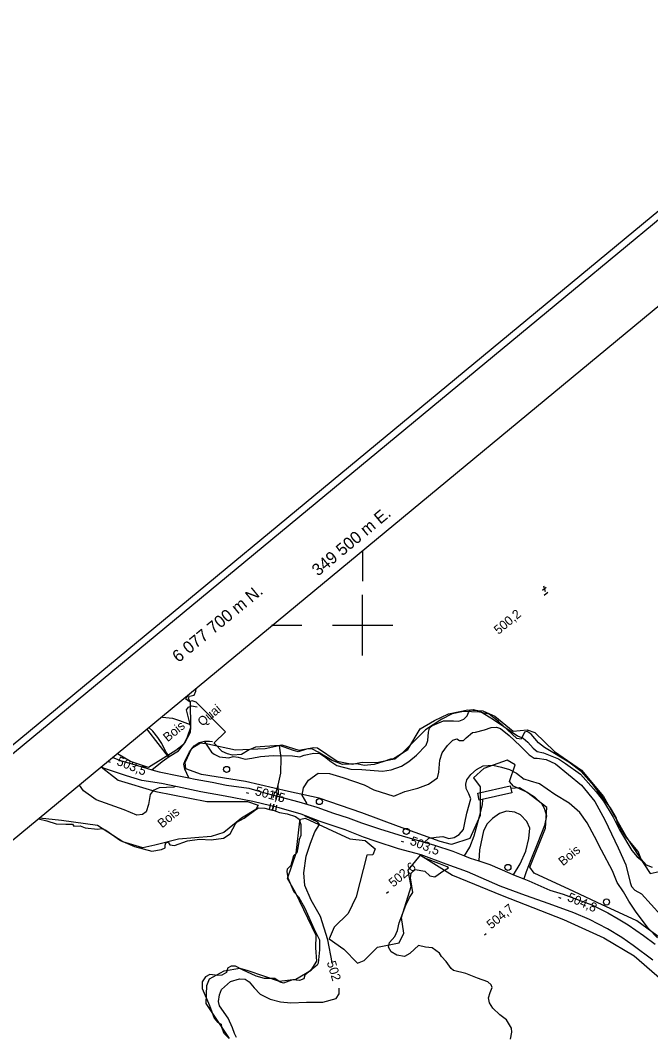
# Model space of a CAD drawing. Extents: x 347059 to 352153, y 6073752 to 6078601.
# Drawn here: x 349330 to 349643, y 6077496 to 6077999 of the extents above; entities that cross this region are included whole.
import ezdxf

# ---------------------------------------------------------------- set-up
doc = ezdxf.new("R2010")
doc.units = 0
for name, color, linetype in [('Level 1', 7, 'Continuous'), ('Level 10', 7, 'Continuous'), ('Level 19', 7, 'Continuous'), ('Level 2', 7, 'Continuous'), ('Level 21', 7, 'Continuous'), ('Level 22', 7, 'Continuous'), ('Level 26', 7, 'Continuous'), ('Level 3', 7, 'Continuous'), ('Level 31', 7, 'Continuous'), ('Level 36', 7, 'Continuous'), ('Level 4', 7, 'Continuous'), ('Level 44', 7, 'Continuous'), ('Level 60', 7, 'Continuous'), ('Level 61', 7, 'Continuous')]:
    doc.layers.add(name, color=color, linetype=linetype)

msp = doc.modelspace()

# ---------------------------------------------------------------- linework, layer by layer
at = {"layer": 'Level 1'}
for points in [[(349471.02, 6077635.57), (349475.9, 6077636.53), (349478.75, 6077636.34), (349481.04, 6077634.88), (349484.33, 6077632.38), (349487.23, 6077630.5), (349494.12, 6077628.7), (349499.62, 6077628.42), (349509.79, 6077627.72), (349514.19, 6077628.27), (349519.24, 6077630.17), (349522.86, 6077632.49), (349526.63, 6077635.61), (349531.55, 6077640.61), (349532.28, 6077642.82), (349532.62, 6077646.98), (349533.12, 6077649), (349534.58, 6077650.34), (349540.11, 6077652.64), (349544.98, 6077652.64), (349547.61, 6077652.4), (349550.21, 6077653.34), (349551.78, 6077655.04), (349552.45, 6077656.67), (349553.54, 6077657.97), (349555.03, 6077658.13), (349558.4, 6077657.17), (349564.88, 6077653.27), (349570, 6077649.86), (349576.7, 6077645.21), (349579.54, 6077644.06), (349581.85, 6077642.09), (349584.51, 6077639.05), (349586.49, 6077637.47), (349589.59, 6077636.67), (349597.13, 6077633.78), (349600.58, 6077631.41), (349608.04, 6077626.16), (349615.82, 6077617.43), (349619.36, 6077612.83), (349624.12, 6077604.96), (349627.34, 6077598.62), (349633.42, 6077588.34), (349636.07, 6077585.3), (349639.14, 6077582.74), (349639.33, 6077582.65)], [(349400.52, 6077654.58), (349400.83, 6077654.43), (349405.76, 6077653.84), (349409.33, 6077652.78), (349414.48, 6077650.82), (349414.57, 6077650.71)], [(349421.47, 6077642.47), (349425.13, 6077637.09), (349426.43, 6077636.16), (349429.02, 6077634.83), (349433.67, 6077634.26), (349435.8, 6077634.95), (349438.26, 6077634.58), (349441.85, 6077633.66), (349445.05, 6077634.03), (349449.41, 6077634.96), (349455.71, 6077635.49), (349465.25, 6077635.21), (349468.82, 6077634.73), (349471.02, 6077635.57)]]:
    msp.add_lwpolyline(points, dxfattribs=at)
at = {"layer": 'Level 10'}
msp.add_lwpolyline([(349426.39, 6077641.75), (349431.98, 6077647.06), (349417.57, 6077661.82)], dxfattribs=at)
at = {"layer": 'Level 19'}
for points in [[(349395.61, 6077628.33), (349400.62, 6077632.4), (349404.06, 6077634.99), (349408.76, 6077637.81), (349411.98, 6077641.66), (349414.72, 6077647.01), (349414.89, 6077649.44), (349412.74, 6077657.99), (349413.73, 6077659.36), (349415.15, 6077660.02), (349417.96, 6077659.57)], [(349413.81, 6077624.37), (349411.87, 6077628.59), (349411.46, 6077631.07), (349412.08, 6077632.96), (349414.14, 6077637.2), (349416.51, 6077640.18), (349418.97, 6077641.87), (349421.63, 6077642.51), (349424.14, 6077642.5), (349425.61, 6077642.29)], [(349573.43, 6077619.25), (349577.73, 6077619.51), (349582.05, 6077616.91), (349585.12, 6077614.95), (349588.58, 6077611.72), (349589.9, 6077609.34), (349591.12, 6077605.52), (349590.16, 6077600.7), (349586.83, 6077592.29), (349583.33, 6077583.81), (349581, 6077577.82), (349579.89, 6077574.36)], [(349550.42, 6077585.78), (349553.06, 6077590.04), (349555.32, 6077595.67), (349558.12, 6077605.9), (349559.39, 6077611.07), (349559.57, 6077613.71)], [(349574.83, 6077576.42), (349578.01, 6077581.75), (349580.83, 6077588.06), (349582.37, 6077594.36), (349582.9, 6077599.43), (349581.35, 6077602.82), (349578.3, 6077606.1), (349575.41, 6077607.38), (349571.26, 6077607.82), (349567.91, 6077606.75), (349564.4, 6077604.25), (349561.79, 6077601.67), (349559.95, 6077598.08), (349557.85, 6077588.73), (349557.55, 6077583.21)]]:
    msp.add_lwpolyline(points, dxfattribs=at)
at = {"layer": 'Level 2'}
for points in [[(349403.83, 6077634.82), (349393.54, 6077647.94), (349393.01, 6077648.38)], [(349546.74, 6077643.65), (349546.74, 6077643.65), (349547.98, 6077642.81), (349549.97, 6077642.85), (349551.29, 6077644.2), (349554.41, 6077646.78), (349555.98, 6077647.01), (349560.44, 6077648.15), (349563.72, 6077649.25), (349566.32, 6077649.53), (349568.31, 6077648.76), (349572.68, 6077645.28), (349578.14, 6077640.15), (349582.57, 6077635.78), (349584.99, 6077634.16), (349586.54, 6077634.1), (349591.04, 6077633.39), (349595.55, 6077631.37), (349608.44, 6077620.71), (349615.16, 6077612.6), (349620.09, 6077603.54), (349626.62, 6077589.78), (349630.37, 6077581.34), (349632.6, 6077572.6), (349633.21, 6077570.56), (349634.87, 6077568.72), (349638.24, 6077566.94), (349647.82, 6077556.35)], [(349472.33, 6077611.31), (349472.41, 6077611.89), (349470.11, 6077615.73), (349470.77, 6077619.48), (349473.15, 6077623.16), (349477.99, 6077626.62), (349483.51, 6077626.56), (349490.26, 6077624.48), (349500.83, 6077620.91), (349505.48, 6077618.44), (349515.43, 6077615.26), (349520.91, 6077617.59), (349527.41, 6077619.26), (349532.61, 6077621.21), (349537.1, 6077624.37), (349537.83, 6077627.12), (349538.19, 6077633.04), (349539.43, 6077636.82), (349542.05, 6077640.4), (349544.75, 6077642.97), (349546.74, 6077643.65)], [(349530.61, 6077592.44), (349530.65, 6077592.56), (349532.88, 6077594.43), (349536.47, 6077595.02), (349539.79, 6077595.39), (349542.75, 6077594.39), (349545.34, 6077594.75), (349547.86, 6077596.26), (349550.05, 6077598.71), (349550.59, 6077602.05), (349551.58, 6077606.83), (349553.61, 6077614), (349552.67, 6077616.39), (349551.34, 6077619.07), (349551.2, 6077621.23), (349551.72, 6077623.33), (349553.68, 6077626.05), (349556.37, 6077628.46), (349559.75, 6077630.39), (349564.47, 6077630.72), (349568.82, 6077629.68), (349572.75, 6077628.43), (349576.3, 6077626.72), (349580.14, 6077623.68)], [(349407.07, 6077620.13), (349406.43, 6077619.75), (349399.14, 6077619.46), (349396.22, 6077618.11), (349394.71, 6077616.19), (349393.91, 6077611.13), (349392.75, 6077607.49), (349390.94, 6077606.27), (349388.12, 6077605.94), (349381.78, 6077608.57), (349367.97, 6077613.42), (349361.74, 6077617.87), (349359.62, 6077620.78)], [(349646.19, 6077545.23), (349641.62, 6077549.77), (349635.57, 6077557.89), (349631.98, 6077563.36), (349629.33, 6077567.86), (349626.18, 6077572.48), (349623.77, 6077578.37), (349618.33, 6077588.5), (349614.98, 6077595.4), (349611.3, 6077602.15), (349607.71, 6077607.17), (349602.35, 6077611.77), (349595.33, 6077616.17), (349587.72, 6077621.46), (349583.14, 6077622.77), (349580.14, 6077623.68)], [(349485.14, 6077532.34), (349484.97, 6077532.94), (349482.82, 6077544.2), (349479.13, 6077555.68), (349474.56, 6077563.85), (349471.31, 6077570.99), (349470.88, 6077577.31), (349472.1, 6077585.63), (349474.22, 6077591.98), (349476.28, 6077597.67), (349478.58, 6077601.27), (349477.86, 6077602.49), (349471.51, 6077605.36), (349471.55, 6077605.63)], [(349524.85, 6077567.64), (349524.45, 6077570.65), (349523.67, 6077574.84), (349524.12, 6077577.2), (349526.09, 6077579.01), (349530.79, 6077578.1), (349533.39, 6077575.9), (349535.81, 6077575.35), (349537.47, 6077576.45), (349539.77, 6077578.23), (349542.54, 6077579.8), (349541.93, 6077580.35), (349537.71, 6077581.96), (349531.66, 6077584.3), (349528.67, 6077585.88), (349528.79, 6077586.29)], [(349573.24, 6077495.02), (349573.94, 6077498.41), (349573.85, 6077500.47), (349571.31, 6077504.53), (349568.02, 6077507.03), (349564.46, 6077510.37), (349562.8, 6077513.02), (349562.39, 6077515.48), (349563.23, 6077518.04), (349564.14, 6077520.53), (349563.76, 6077521.96), (349562, 6077523.44), (349556.88, 6077525.24), (349551.22, 6077527.52), (349545.12, 6077529.03), (349543.81, 6077529.96), (349541.44, 6077533.48), (349539.03, 6077535.9), (349538.09, 6077537.53), (349534.46, 6077540.24), (349531.19, 6077540.53), (349527.73, 6077541.4), (349525.76, 6077539.6), (349523.35, 6077537.41), (349520.74, 6077535.83), (349516.94, 6077536.57), (349514.2, 6077538.21), (349512.84, 6077540.55), (349513.29, 6077542.91), (349515.93, 6077545.73), (349517.34, 6077548.74), (349518.18, 6077552.63), (349521.49, 6077561.33), (349523.31, 6077565.14), (349524.85, 6077567.64)], [(349437.58, 6077495.88), (349436.45, 6077497.75), (349435.48, 6077500.56), (349433.38, 6077505.37), (349429.14, 6077511.49), (349428.55, 6077513.67), (349429.15, 6077516.85), (349430.15, 6077519.54), (349434.59, 6077523.61), (349438.97, 6077524.82), (349441.75, 6077524.71)], [(349441.75, 6077524.71), (349443.82, 6077523.35), (349446.31, 6077520.33), (349449.16, 6077517.2), (349454.14, 6077514.76), (349459.29, 6077513.4), (349464.39, 6077512.93), (349472.15, 6077513.32), (349480.23, 6077513.31), (349486.89, 6077515.19), (349488.4, 6077517.45), (349488.31, 6077520.24)]]:
    msp.add_lwpolyline(points, dxfattribs=at)
at = {"layer": 'Level 21'}
for points in [[(349376.23, 6077634.51), (349379.99, 6077632.97), (349391.24, 6077629.6), (349395.61, 6077628.33), (349399.16, 6077627.3), (349408.96, 6077625.29), (349413.81, 6077624.37), (349417.07, 6077623.75), (349425.48, 6077622.24), (349432.62, 6077620.79), (349443.57, 6077619.21), (349452.11, 6077616.82), (349459.69, 6077614.83), (349468.4, 6077612.5), (349477.36, 6077609.78), (349485.6, 6077606.91), (349492.82, 6077604.55), (349499.49, 6077602.11), (349508.33, 6077599.15), (349520.08, 6077595.44), (349528.84, 6077592.95), (349535.62, 6077591), (349544.67, 6077588.06), (349550.42, 6077585.78), (349553.3, 6077584.63), (349557.55, 6077583.21), (349562.98, 6077581.39), (349572.93, 6077577.19), (349574.83, 6077576.42), (349579.89, 6077574.36), (349582.35, 6077573.36), (349592.81, 6077568.82), (349599.42, 6077566.8), (349607.39, 6077563.88), (349613.51, 6077561.45), (349621.51, 6077557.5), (349626.64, 6077554.62), (349631.55, 6077551.56), (349639.18, 6077546.23), (349644.94, 6077542.06)], [(349643.77, 6077534.12), (349634.12, 6077541.31), (349628.46, 6077545.26), (349621.4, 6077549.54), (349612.48, 6077554.23), (349604.7, 6077557.47), (349592.47, 6077561.95), (349580.71, 6077566.15), (349568.19, 6077570.7), (349552.03, 6077577.8), (349541.46, 6077581.65), (349528.98, 6077586.24), (349517.71, 6077589.21), (349506.78, 6077592.84), (349500.47, 6077595.04), (349491.3, 6077598.56), (349479.02, 6077602.81), (349469.48, 6077606.41), (349458.62, 6077609.51), (349445.56, 6077612.59), (349431.9, 6077615.31), (349419.88, 6077617.51), (349408.33, 6077619.88), (349400.31, 6077621.49), (349390.63, 6077623.08), (349382.96, 6077625.36), (349372.55, 6077628.82), (349370.43, 6077629.72)]]:
    msp.add_lwpolyline(points, dxfattribs=at)
at = {"layer": 'Level 22'}
msp.add_lwpolyline([(349404.06, 6077634.99), (349402.49, 6077637.32), (349400.58, 6077641.41), (349398.52, 6077644.32), (349396.11, 6077647.47), (349394.11, 6077649.29)], dxfattribs=at)
at = {"layer": 'Level 26'}
for p, q in [((349456.34, 6077617.21), (349455.45, 6077614.46)), ((349457.73, 6077616.75), (349456.34, 6077617.21)), ((349457.73, 6077616.75), (349456.82, 6077614.03)), ((349457.61, 6077616.15), (349456.99, 6077613.33)), ((349459.03, 6077615.85), (349457.61, 6077616.15)), ((349459.03, 6077615.85), (349458.4, 6077613.03)), ((349453.88, 6077608.77), (349454.54, 6077611.58)), ((349455.31, 6077608.45), (349455.93, 6077611.27)), ((349455.5, 6077608.39), (349456.15, 6077611.19)), ((349456.93, 6077608.07), (349457.55, 6077610.87)), ((349453.88, 6077608.77), (349455.31, 6077608.45)), ((349455.5, 6077608.39), (349456.93, 6077608.07))]:
    msp.add_line(p, q, dxfattribs=at)
at = {"layer": 'Level 3'}
for p, q in [((349589.2, 6077717.3), (349591.01, 6077718.79)), ((349589.66, 6077719.43), (349590.49, 6077716.68)), ((349589.92, 6077714.78), (349591.77, 6077716.31)), ((349373.78, 6077632.55), (349374.9, 6077632.11)), ((349442.22, 6077617.08), (349443.38, 6077616.77)), ((349519.09, 6077593.08), (349520.21, 6077592.64)), ((349511.85, 6077567.29), (349512.77, 6077568.06)), ((349597.1, 6077565.34), (349598.2, 6077564.87)), ((349560.38, 6077546.57), (349561.3, 6077547.34))]:
    msp.add_line(p, q, dxfattribs=at)
at = {"layer": 'Level 31'}
msp.add_lwpolyline([(349557.03, 6077616.77), (349573.16, 6077620.42), (349573.94, 6077616.96), (349557.81, 6077613.31), (349557.03, 6077616.77)], dxfattribs=at)
at = {"layer": 'Level 36'}
for centre in [(349432.58, 6077628.54), (349478.57, 6077612.59), (349521.67, 6077597.85), (349572.03, 6077580.03), (349620.86, 6077562.88)]:
    msp.add_circle(centre, 1.5, dxfattribs=at)
at = {"layer": 'Level 4'}
for points in [[(349417.57, 6077661.82), (349415.6, 6077662.45), (349414.37, 6077662.18), (349413.68, 6077663.73), (349414.19, 6077664.76), (349416.46, 6077665.23), (349417.42, 6077667.26), (349417.55, 6077668.66)], [(349643.64, 6077580.03), (349640.72, 6077581.07), (349638.02, 6077584.12), (349636.53, 6077587.89), (349630.6, 6077595.07), (349626.48, 6077601.64), (349625.63, 6077604.74), (349622.83, 6077609.45), (349614.5, 6077620.4), (349608.36, 6077627.56), (349602.23, 6077632.07), (349590.08, 6077639.42), (349587.23, 6077641.74), (349583.56, 6077646.04), (349581.52, 6077647.29), (349580.29, 6077646.94), (349578.54, 6077643.49), (349576.43, 6077643.84), (349567.34, 6077652.34), (349562.78, 6077655.88), (349558, 6077656.96), (349549.97, 6077657.21), (349544.38, 6077656.08), (349539.22, 6077653.34), (349531.09, 6077648.17), (349524.1, 6077641.07), (349519.39, 6077636.35), (349516.02, 6077633.66), (349513.87, 6077633.6), (349509.96, 6077632.36), (349505.79, 6077630.99), (349500.79, 6077630.51), (349497.06, 6077631.25), (349490.1, 6077631.03), (349484.9, 6077632.97), (349477.95, 6077637.1), (349475.15, 6077638.62), (349472.68, 6077638.67), (349468.05, 6077637.3), (349465.83, 6077637.86), (349458.83, 6077640.42), (349451.55, 6077639.85), (349446.94, 6077639.55), (349443.85, 6077638.24), (349440.06, 6077635.97), (349435.44, 6077635.58), (349433.06, 6077636.33), (349430.44, 6077637.47), (349426.91, 6077641.04), (349426.39, 6077641.75)], [(349458.31, 6077616.03), (349458.22, 6077620.68), (349459.4, 6077626.7), (349459.64, 6077634.27), (349458.83, 6077640.42)], [(349457.03, 6077617.01), (349457.69, 6077618.86), (349458.22, 6077620.68)], [(349339.35, 6077604.04), (349343.44, 6077603.03), (349348.22, 6077601.58), (349353, 6077601.41), (349356.18, 6077601.43), (349356.96, 6077600.49), (349359.98, 6077600.6), (349362.58, 6077599.59), (349368.63, 6077598.9), (349370.69, 6077599.34), (349372.83, 6077598.41), (349379.94, 6077593.28), (349386.9, 6077590.32), (349395.62, 6077587.99), (349400.39, 6077588.81), (349402.2, 6077589.65), (349402.12, 6077591.1), (349402.41, 6077592.11), (349403.68, 6077592.5), (349404.48, 6077591.27), (349406.76, 6077590.9), (349413.19, 6077593.2), (349419.17, 6077594.04), (349425, 6077593.7), (349431.14, 6077594.53), (349434.42, 6077596.69), (349437.04, 6077601.63), (349437.68, 6077602.4), (349441.24, 6077604.41), (349447.1, 6077608.65), (349448.38, 6077609.58), (349451.58, 6077609.38), (349454.6, 6077608.58), (349456.22, 6077608.19), (349457.02, 6077607.87), (349458.81, 6077607.18), (349462.56, 6077606.6), (349466.73, 6077605.17), (349468.51, 6077603.85), (349469.4, 6077601.33), (349469.38, 6077595.84), (349468.5, 6077593.88), (349467.98, 6077589.79), (349467.42, 6077587.2), (349465.81, 6077585.76), (349464.45, 6077581.04), (349462.68, 6077579.17), (349462.5, 6077578.03), (349463, 6077574.8)], [(349463, 6077574.8), (349465.95, 6077567.93), (349468.17, 6077565.46), (349471.34, 6077559.77), (349475.9, 6077549.7), (349478.56, 6077544.18), (349478.58, 6077539.26), (349477.91, 6077532.54), (349477.5, 6077531.58), (349473.38, 6077528.34), (349471.41, 6077526.61), (349470.81, 6077524.89), (349468.75, 6077523.99), (349465.23, 6077524.38), (349460.75, 6077522.66), (349459.19, 6077523.17), (349456.43, 6077525.1), (349451.31, 6077525.05), (349447.24, 6077526.11), (349440.46, 6077529.3), (349436.95, 6077531.14), (349434.85, 6077531.19), (349433.03, 6077530.2), (349432.51, 6077528.01), (349430.3, 6077526.75), (349428.18, 6077526.57), (349424.29, 6077526.95), (349422.17, 6077525.77), (349420.52, 6077523.39), (349420.52, 6077520.12), (349424.11, 6077511.59), (349426.38, 6077505.44), (349428.13, 6077503.34), (349429.94, 6077502.36), (349430.07, 6077500.95), (349431.25, 6077497.91), (349433.76, 6077495.54)]]:
    msp.add_lwpolyline(points, dxfattribs=at)
at = {"layer": 'Level 44'}
for points in [[(349414.8, 6077666.38), (349412.24, 6077663.65), (349414.52, 6077661.92), (349414.75, 6077649.32), (349413.09, 6077644.5), (349411.17, 6077640.9), (349407.52, 6077637.91), (349393.89, 6077629.47), (349385.01, 6077632.47), (349378.55, 6077636.29), (349378.39, 6077636.3)], [(349658.77, 6077536.81), (349635.82, 6077553.55), (349616.3, 6077562.69), (349604.75, 6077568.15), (349584.94, 6077577.2), (349582.81, 6077580.11), (349590.68, 6077599.45), (349591.34, 6077609.7), (349581.32, 6077617.33), (349574.83, 6077620.2), (349572.82, 6077622.61), (349575.68, 6077630.77), (349571.61, 6077633.11), (349560.13, 6077628.91), (349555.03, 6077624.32), (349558.26, 6077619.91), (349558.25, 6077605.64), (349553.14, 6077594.38), (349543.99, 6077591.38), (349538.44, 6077592.77), (349517.74, 6077600.35), (349499.65, 6077607.07), (349478.49, 6077614.28), (349463.21, 6077617.6), (349442.04, 6077622.53), (349420.12, 6077626.07), (349412.39, 6077628.85), (349412.01, 6077632.03), (349415.42, 6077639.01), (349419.7, 6077641.69), (349423.36, 6077641.13), (349436.98, 6077638.29), (349451.65, 6077638.91), (349459.89, 6077640.68), (349468.42, 6077638.11), (349475.81, 6077639.46), (349477.59, 6077639.14), (349487.43, 6077632.65), (349494.9, 6077631.17), (349499.85, 6077632.15), (349507.11, 6077632.01), (349514.76, 6077633.58), (349522.36, 6077638.46), (349528.45, 6077648.61), (349535.66, 6077652.7), (349542.56, 6077656.07), (349552.06, 6077657.98), (349559.61, 6077657.48), (349565.5, 6077654.98), (349574.57, 6077647.41), (349581.48, 6077648.05), (349585.42, 6077646.79), (349595.15, 6077637.34), (349608.46, 6077628.15), (349619.36, 6077615.12), (349630.91, 6077594.6), (349642.56, 6077577.05), (349648.45, 6077578.35)], [(349370.48, 6077629.76), (349378.86, 6077623.13), (349397.47, 6077617.61), (349422.8, 6077612.71), (349442.96, 6077612.58), (349448.17, 6077610.89), (349447.08, 6077608.75), (349440.02, 6077604.33), (349431.16, 6077597.33), (349424.97, 6077595.31), (349408.78, 6077593.99), (349396.99, 6077591.05), (349391.1, 6077589.75), (349381.14, 6077592.76), (349368.56, 6077600.71), (349350.72, 6077603.17), (349339.87, 6077604.46)], [(349433.99, 6077495.37), (349422.49, 6077512.72), (349422.77, 6077521.61), (349424.13, 6077524.88), (349431.47, 6077528.78), (349439.17, 6077530.09), (349443.18, 6077528.92), (349458.72, 6077523.77), (349466.95, 6077524.62), (349474.43, 6077529.09), (349477.37, 6077533.54), (349476.8, 6077540.19), (349477, 6077546.29), (349466.67, 6077567.67), (349462.81, 6077574.45), (349467.05, 6077587.14), (349468.92, 6077602.85), (349469.42, 6077603.88), (349471.58, 6077604.35), (349493.64, 6077594.12), (349501.28, 6077593.34), (349506.27, 6077589.19), (349505.03, 6077586.32), (349502.12, 6077586)], [(349502.12, 6077586), (349496.77, 6077565.42), (349492.92, 6077557.18), (349485.83, 6077550.45), (349483.35, 6077544.73), (349490.63, 6077539.48), (349497.51, 6077532.53), (349500.76, 6077533.89), (349507.43, 6077540.57), (349518.07, 6077542.69), (349520.38, 6077547.52), (349519.25, 6077555.2), (349524.13, 6077570.52), (349522.62, 6077578.65), (349528.62, 6077586.13), (349544.56, 6077576.17), (349569.19, 6077566.13), (349599.48, 6077554.3), (349619.62, 6077545.11), (349634.58, 6077536.19), (349657.08, 6077516.79)]]:
    msp.add_lwpolyline(points, dxfattribs=at)
at = {"layer": 'Level 60'}
for p, q in [((349500, 6077736.79), (349500, 6077721.79)), ((349454.92, 6077700), (349469.92, 6077700))]:
    msp.add_line(p, q, dxfattribs=at)
for points in [[(350488.49, 6078600.77), (347058.77, 6075766.69)], [(350488.06, 6078596.06), (347063.49, 6075766.23)]]:
    msp.add_lwpolyline(points, dxfattribs=at)
msp.add_lwpolyline([(347109.95, 6075761.81), (348728.53, 6073803.05), (351407.22, 6076016.53), (349788.63, 6077975.29)], close=True, dxfattribs=at)
at = {"layer": 'Level 61'}
for p, q in [((349500, 6077685), (349500, 6077715)), ((349485, 6077700), (349515, 6077700))]:
    msp.add_line(p, q, dxfattribs=at)

# ---------------------------------------------------------------- texts
at = {"layer": 'Level 10'}
msp.add_text('Quai', height=4.5, rotation=39.568, dxfattribs=at).set_placement((349420.51, 6077649.6))
at = {"layer": 'Level 2'}
msp.add_text('502', height=4.5, rotation=286.8136, dxfattribs=at).set_placement((349482.2, 6077532.99))
at = {"layer": 'Level 3'}
for s, rotation, p in [('  500,2', 39.57, (349564.78, 6077692.99)), ('503,5', 338.4476, (349377.78, 6077630.9)), ('501,5', 345.0444, (349446.38, 6077615.92)), ('503,5', 338.4638, (349523.09, 6077591.45)), ('502,6', 39.62, (349515.21, 6077570)), ('504,8', 336.9849, (349601.06, 6077563.61)), ('504,7', 39.62, (349563.74, 6077549.28))]:
    msp.add_text(s, height=4.5, rotation=rotation, dxfattribs=at).set_placement(p)
at = {"layer": 'Level 44'}
for p in [(349403.42, 6077641.93), (349400.66, 6077599.27), (349599.32, 6077580.52)]:
    msp.add_text('Bois', height=4.5, rotation=39.568, dxfattribs=at).set_placement(p)
at = {"layer": 'Level 61'}
for s, height, rotation, p in [('349 500 m E. ', 6, 39.813, (349477.92, 6077723.92)), ('6 077 700 m N.', 6.0001, 39.3644, (349408.74, 6077681.14))]:
    msp.add_text(s, height=height, rotation=rotation, dxfattribs=at).set_placement(p)

doc.saveas('drawing.dxf')
